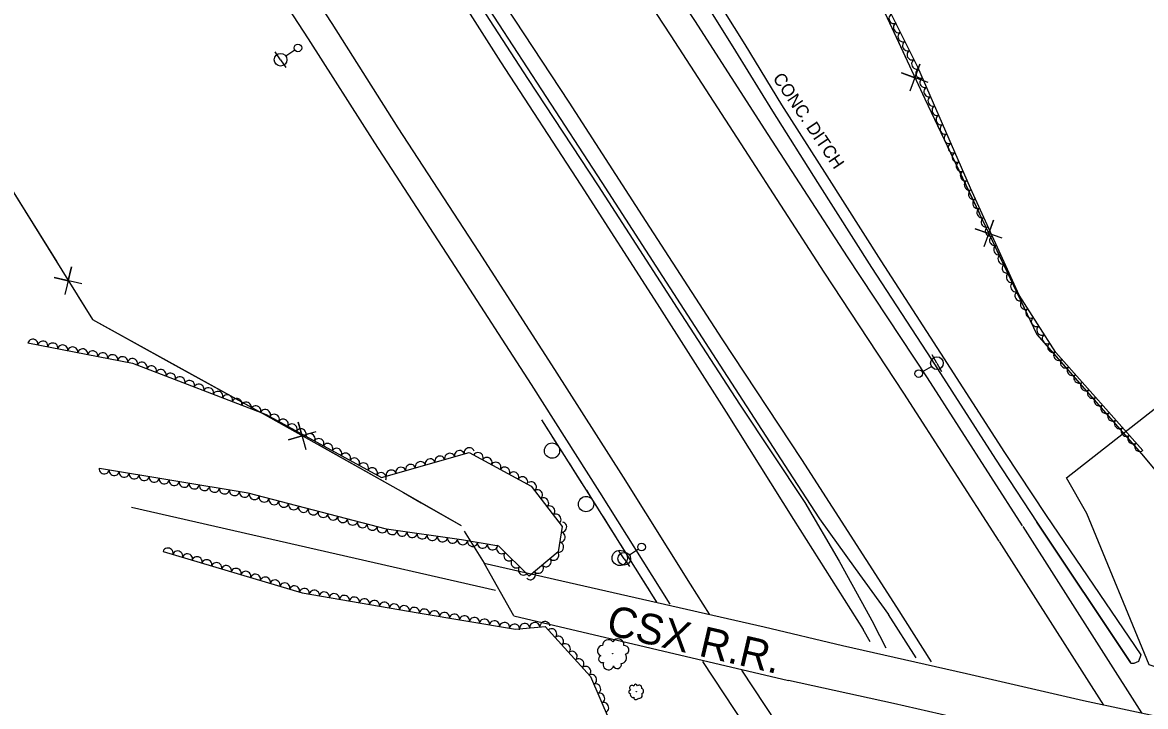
# Model space of a CAD drawing. Extents: x 1746719 to 1766531, y 631721 to 662391.
# Drawn here: x 1758988.5 to 1759430.8, y 642544.3 to 642813.8 of the extents above; entities that cross this region are included whole.
import ezdxf

# ---------------------------------------------------------------- set-up
doc = ezdxf.new("R2010")
doc.units = 0
for name, color, linetype in [('SURVEY - AERIAL SURVEY - Photo Control - Points - Elevations', 7, 'Continuous'), ('SURVEY - AERIAL SURVEY - Photo Control - Points - Locators', 7, 'Continuous'), ('SURVEY - AERIAL SURVEY - Photo Control - Points - Numbers', 7, 'Continuous'), ('SURVEY - AERIAL SURVEY - Photo Control with Text', 7, 'Continuous'), ('SURVEY - CENTERLINE - Existing Roads - Development', 7, 'Continuous'), ('SURVEY - CENTERLINE - Existing Roads Curve Text', 7, 'Continuous'), ('SURVEY - CENTERLINE - Existing Roads Text', 7, 'Continuous'), ('SURVEY - CENTERLINE - Preliminary - Development', 7, 'Continuous'), ('SURVEY - CONTROL - Points - Numbers', 7, 'Continuous')]:
    doc.layers.add(name, color=color, linetype=linetype)

msp = doc.modelspace()

# ---------------------------------------------------------------- linework, layer by layer
at = {"layer": 'SURVEY - AERIAL SURVEY - Photo Control - Points - Elevations'}
for points in [[(1758911.54, 643097.78), (1758989.93, 642977.45), (1759038.48, 642903.58), (1759068.99, 642856.62), (1759101.06, 642807.38), (1759127.09, 642766.38), (1759158.82, 642717.62), (1759188.78, 642671.16), (1759215.73, 642628.82), (1759243.37, 642584.64)], [(1758928.02, 643092.63), (1758999.13, 642983.47), (1759047.68, 642909.6), (1759078.21, 642862.62), (1759110.31, 642813.33), (1759136.34, 642772.33), (1759168.05, 642723.6), (1759198.04, 642677.1), (1759225.03, 642634.69), (1759251.44, 642592.47), (1759258.89, 642580.68)], [(1759001.41, 643067.92), (1759039.3, 643009.76), (1759087.86, 642935.86), (1759118.45, 642888.8), (1759150.69, 642839.29), (1759176.72, 642798.29), (1759208.34, 642749.7), (1759238.46, 642702.99), (1759265.63, 642660.31), (1759292.08, 642618.02), (1759319.51, 642574.62)], [(1759021.72, 643061.55), (1759051.04, 643016.68), (1759080.55, 642971.41), (1759107.16, 642930.21), (1759139.57, 642880.23), (1759171.78, 642830.99), (1759203.62, 642782.41), (1759232.48, 642737.67), (1759263.95, 642689.2), (1759295.27, 642641.6), (1759332.64, 642583.53)], [(1759092.74, 643040.6), (1759120.81, 642997.54), (1759147.46, 642956.29), (1759179.8, 642906.42), (1759211.94, 642857.29), (1759243.86, 642808.57), (1759272.78, 642763.75), (1759304.12, 642715.46), (1759335.5, 642667.78), (1759373, 642609.52)], [(1759109.35, 643035.26), (1759130.04, 643003.53), (1759156.69, 642962.27), (1759189.01, 642912.43), (1759221.14, 642863.31), (1759253.09, 642814.57), (1759282.01, 642769.72), (1759313.33, 642721.48), (1759344.72, 642673.78), (1759382.25, 642615.47)], [(1759031.4, 642622.84), (1759104.48, 642606.17), (1759174.76, 642590.12)], [(1759382.41, 642615.22), (1759429.14, 642541.83)], [(1759373.13, 642609.31), (1759414.16, 642544.88)], [(1759332.64, 642583.53), (1759346.41, 642561.92)], [(1759322.37, 642569.75), (1759319.51, 642574.62)], [(1759256.28, 642562.06), (1759331.34, 642448.21), (1759372.09, 642386.38), (1759428.32, 642299.79), (1759481.08, 642217.88), (1759538.71, 642129.24), (1759603.54, 642028.16), (1759659.74, 641942.25), (1759711.51, 641861.77), (1759776.52, 641763.39), (1759827.75, 641682.76), (1759880.28, 641600.83), (1759924.14, 641534.16), (1759977.94, 641451.1), (1760016.39, 641391.3), (1760062.96, 641319.36), (1760103.56, 641256.45), (1760143.11, 641194.73), (1760191.91, 641118.87), (1760244.47, 641040.54), (1760278.02, 640988.87), (1760344.17, 640886.4)], [(1759271.68, 642558.69), (1759340.52, 642454.26), (1759381.29, 642392.41), (1759437.55, 642305.76), (1759490.31, 642223.86), (1759547.95, 642135.2), (1759612.77, 642034.14), (1759668.97, 641948.23), (1759720.72, 641867.78), (1759785.75, 641769.38), (1759837.02, 641688.68), (1759889.51, 641606.82), (1759933.35, 641540.17), (1759987.18, 641457.06), (1760025.63, 641397.26), (1760072.2, 641325.33), (1760112.81, 641262.4), (1760152.37, 641200.67), (1760201.11, 641124.91), (1760253.65, 641046.61), (1760287.26, 640994.85), (1760353.41, 640892.37)]]:
    msp.add_lwpolyline(points, dxfattribs=at)
at = {"layer": 'SURVEY - AERIAL SURVEY - Photo Control - Points - Locators'}
msp.add_lwpolyline([(1759470.07, 642689.62), (1759587.17, 642511.63), (1759472.97, 642543.97), (1759453.79, 642553.41), (1759432.21, 642560.75), (1759407.67, 642620.4), (1759399.65, 642634.35), (1759470.07, 642689.62)], dxfattribs=at)
at = {"layer": 'SURVEY - AERIAL SURVEY - Photo Control - Points - Numbers'}
for points in [[(1759007.19, 643064.96), (1759025.66, 643040.03), (1759044.99, 643011.2), (1759080.91, 642956.61), (1759112.63, 642907.86), (1759149.44, 642850.31), (1759187.39, 642791.73), (1759215.17, 642749.46), (1759246.32, 642701.23), (1759270.84, 642663.44), (1759296.65, 642624.73), (1759310.14, 642601.55), (1759323.65, 642577.03)], [(1759016.86, 643061.11), (1759027.02, 643042.95), (1759041.14, 643020.93), (1759060.14, 642992.04), (1759080.88, 642959.71), (1759101.74, 642927.76), (1759125.98, 642890.82), (1759149.43, 642854.16), (1759170.35, 642821.89), (1759192.85, 642787.19), (1759216.64, 642750.69), (1759240.52, 642713.73), (1759263.06, 642678.75), (1759290.15, 642637.06), (1759302.4, 642618.23), (1759316.38, 642598.71), (1759329.6, 642580.54)], [(1759192.88, 642657.26), (1759212.35, 642626.68), (1759238.17, 642585.4)], [(1759192.88, 642657.26), (1759195.41, 642653.3)], [(1759197.13, 642650.6), (1759202.07, 642642.84)], [(1759203.79, 642640.14), (1759206.31, 642636.17)], [(1759206.31, 642636.17), (1759208.83, 642632.21)], [(1759210.55, 642629.51), (1759212.35, 642626.69), (1759215.45, 642621.72)], [(1759217.15, 642619.01), (1759219.64, 642615.02)], [(1759219.64, 642615.02), (1759222.13, 642611.04)], [(1759223.83, 642608.33), (1759228.71, 642600.53)], [(1759230.41, 642597.81), (1759232.9, 642593.83)], [(1759232.9, 642593.83), (1759235.39, 642589.84)], [(1759237.09, 642587.13), (1759238.17, 642585.4)], [(1759340.49, 642563.5), (1759329.6, 642580.54)], [(1759328.62, 642567.26), (1759323.65, 642577.03)]]:
    msp.add_lwpolyline(points, dxfattribs=at)
for centre, start, end in [((1759197.04, 642645.14), 145.7462, 145.7322), ((1759210.45, 642624.07), 145.296, 145.2821), ((1759223.7, 642602.87), 145.296, 145.2821)]:
    msp.add_arc(centre, 3, start, end, dxfattribs=at)
at = {"layer": 'SURVEY - AERIAL SURVEY - Photo Control with Text'}
for points in [[(1759429.72, 642645.24), (1759395.51, 642683.74), (1759381.02, 642706.41), (1759361.81, 642748.55), (1759341.14, 642796.23), (1759314.98, 642848.6), (1759293.78, 642896.97), (1759283.92, 642923.22), (1759269.67, 642947.31), (1759230.71, 642972.18), (1759190.33, 643002.56), (1759177.19, 643011.19), (1759211.36, 643001.58), (1759260.17, 642984.88), (1759286.57, 642975.65)], [(1758990.64, 642687.53), (1759031.76, 642679.52), (1759084.5, 642659.31), (1759129.86, 642634.54), (1759164.44, 642644.39), (1759188.86, 642631.07), (1759200.97, 642615.19), (1759199.46, 642605.24), (1759188.07, 642595.73), (1759176.1, 642607.46), (1759161.44, 642610.01), (1759131.81, 642614.22), (1759077.38, 642628.38), (1759018.78, 642638.15)], [(1759043.87, 642605.43), (1759098.68, 642589.08), (1759144.36, 642581.25), (1759182.61, 642574.85), (1759194.37, 642575.92), (1759212.25, 642556.15), (1759226.49, 642522.98), (1759230.04, 642513.8)]]:
    msp.add_lwpolyline(points, dxfattribs=at)
for centre, radius in [((1759220.95, 642565.18), 0.0724), ((1759230.24, 642550.17), 0.0348)]:
    msp.add_circle(centre, radius, dxfattribs=at)
for centre, radius, start, end in [((1759223, 642568.63), 2.35, 352.3553, 148.1938), ((1759216.96, 642566.28), 2.07, 92.4067, 249.1956), ((1759219.23, 642568.31), 2.36, 41.4595, 178.9837), ((1759225.55, 642566.6), 1.73, 282.6082, 97.6085), ((1759216.81, 642563.04), 1.42, 114.5229, 293.2685), ((1759224.2, 642563.5), 2.23, 272.4493, 39.2949), ((1759219.24, 642560.84), 2.07, 154.5436, 347.9633), ((1759222.77, 642560.88), 1.58, 197.1622, 14.4814), ((1759229.97, 642552.4), 0.685, 4.1746, 182.9203), ((1759228, 642550.07), 0.758, 86.814, 264.1331), ((1759228.57, 642551.67), 0.995, 44.1953, 237.615), ((1759228.94, 642548.99), 1.07, 162.101, 288.9467), ((1759231.4, 642551.79), 0.997, 342.0585, 138.8474), ((1759231.45, 642548.67), 1.13, 242.007, 37.8455), ((1759231.94, 642550.43), 1.14, 291.1112, 68.6354), ((1759230.11, 642547.86), 0.833, 172.2599, 347.2602)]:
    msp.add_arc(centre, radius, start, end, dxfattribs=at)
for centre, major_axis in [((1759331.62, 642815.3), (-0.89, 1.79)), ((1759333.4, 642811.72), (-0.89, 1.79)), ((1759335.19, 642808.14), (-0.89, 1.79)), ((1759336.98, 642804.56), (-0.89, 1.79)), ((1759338.77, 642800.98), (-0.89, 1.79)), ((1759340.55, 642797.4), (-0.89, 1.79)), ((1759342.21, 642793.76), (-0.8, 1.83)), ((1759343.8, 642790.09), (-0.8, 1.83)), ((1759345.39, 642786.42), (-0.8, 1.83)), ((1759346.98, 642782.75), (-0.8, 1.83)), ((1759348.57, 642779.08), (-0.8, 1.83)), ((1759350.16, 642775.42), (-0.8, 1.83)), ((1759351.75, 642771.75), (-0.8, 1.83)), ((1759353.34, 642768.08), (-0.8, 1.83)), ((1759354.94, 642764.41), (-0.8, 1.83)), ((1759356.53, 642760.74), (-0.8, 1.83)), ((1759358.12, 642757.07), (-0.8, 1.83)), ((1759359.71, 642753.4), (-0.8, 1.83)), ((1759361.3, 642749.73), (-0.8, 1.83)), ((1759362.94, 642746.08), (-0.83, 1.82)), ((1759364.6, 642742.44), (-0.83, 1.82)), ((1759366.26, 642738.8), (-0.83, 1.82)), ((1759367.92, 642735.16), (-0.83, 1.82)), ((1759369.58, 642731.52), (-0.83, 1.82)), ((1759371.23, 642727.88), (-0.83, 1.82)), ((1759372.89, 642724.24), (-0.83, 1.82)), ((1759374.55, 642720.6), (-0.83, 1.82)), ((1759376.21, 642716.96), (-0.83, 1.82)), ((1759377.87, 642713.32), (-0.83, 1.82)), ((1759379.53, 642709.68), (-0.83, 1.82)), ((1759381.24, 642706.07), (-1.08, 1.69)), ((1759383.4, 642702.7), (-1.08, 1.69)), ((1759385.55, 642699.33), (-1.08, 1.69)), ((1759387.7, 642695.96), (-1.08, 1.69)), ((1759389.86, 642692.59), (-1.08, 1.69)), ((1759392.01, 642689.22), (-1.08, 1.69)), ((1758992.6, 642687.15), (1.96, -0.38)), ((1758996.53, 642686.39), (1.96, -0.38)), ((1759000.45, 642685.62), (1.96, -0.38)), ((1759004.38, 642684.86), (1.96, -0.38)), ((1759008.3, 642684.09), (1.96, -0.38)), ((1759394.16, 642685.84), (-1.08, 1.69)), ((1759012.23, 642683.33), (1.96, -0.38)), ((1759016.16, 642682.56), (1.96, -0.38)), ((1759020.08, 642681.8), (1.96, -0.38)), ((1759024.01, 642681.03), (1.96, -0.38)), ((1759027.93, 642680.26), (1.96, -0.38)), ((1759031.86, 642679.48), (1.87, -0.72)), ((1759396.51, 642682.62), (-1.33, 1.49)), ((1759035.59, 642678.05), (1.87, -0.72)), ((1759039.33, 642676.62), (1.87, -0.72)), ((1759043.06, 642675.19), (1.87, -0.72)), ((1759399.17, 642679.63), (-1.33, 1.49)), ((1759401.82, 642676.64), (-1.33, 1.49)), ((1759046.8, 642673.76), (1.87, -0.72)), ((1759050.53, 642672.33), (1.87, -0.72)), ((1759054.27, 642670.89), (1.87, -0.72)), ((1759404.48, 642673.65), (-1.33, 1.49)), ((1759058, 642669.46), (1.87, -0.72)), ((1759061.74, 642668.03), (1.87, -0.72)), ((1759065.47, 642666.6), (1.87, -0.72)), ((1759407.14, 642670.66), (-1.33, 1.49)), ((1759409.79, 642667.67), (-1.33, 1.49)), ((1759069.21, 642665.17), (1.87, -0.72)), ((1759072.94, 642663.74), (1.87, -0.72)), ((1759076.68, 642662.31), (1.87, -0.72)), ((1759412.45, 642664.68), (-1.33, 1.49)), ((1759080.41, 642660.88), (1.87, -0.72)), ((1759084.15, 642659.44), (1.87, -0.72)), ((1759087.68, 642657.57), (1.76, -0.96)), ((1759415.11, 642661.69), (-1.33, 1.49)), ((1759417.77, 642658.7), (-1.33, 1.49)), ((1759091.19, 642655.66), (1.76, -0.96)), ((1759094.7, 642653.74), (1.76, -0.96)), ((1759420.42, 642655.71), (-1.33, 1.49)), ((1759098.21, 642651.82), (1.76, -0.96)), ((1759101.72, 642649.9), (1.76, -0.96)), ((1759423.08, 642652.72), (-1.33, 1.49)), ((1759425.74, 642649.73), (-1.33, 1.49)), ((1759105.23, 642647.99), (1.76, -0.96)), ((1759108.74, 642646.07), (1.76, -0.96)), ((1759112.25, 642644.15), (1.76, -0.96)), ((1759164.42, 642644.38), (1.92, 0.55)), ((1759428.4, 642646.74), (-1.33, 1.49)), ((1759115.76, 642642.23), (1.76, -0.96)), ((1759119.27, 642640.32), (1.76, -0.96)), ((1759149.03, 642640), (1.92, 0.55)), ((1759152.88, 642641.09), (1.92, 0.55)), ((1759156.73, 642642.19), (1.92, 0.55)), ((1759160.58, 642643.29), (1.92, 0.55)), ((1759167.94, 642642.48), (1.76, -0.96)), ((1759171.45, 642640.56), (1.76, -0.96)), ((1759020.67, 642637.83), (-1.97, 0.33)), ((1759024.62, 642637.18), (-1.97, 0.33)), ((1759122.78, 642638.4), (1.76, -0.96)), ((1759126.29, 642636.48), (1.76, -0.96)), ((1759133.65, 642635.61), (1.92, 0.55)), ((1759137.49, 642636.71), (1.92, 0.55)), ((1759141.34, 642637.81), (1.92, 0.55)), ((1759145.19, 642638.9), (1.92, 0.55)), ((1759174.96, 642638.65), (1.76, -0.96)), ((1759178.47, 642636.73), (1.76, -0.96)), ((1759028.56, 642636.52), (-1.97, 0.33)), ((1759032.51, 642635.86), (-1.97, 0.33)), ((1759036.45, 642635.2), (-1.97, 0.33)), ((1759040.4, 642634.55), (-1.97, 0.33)), ((1759044.34, 642633.89), (-1.97, 0.33)), ((1759048.29, 642633.23), (-1.97, 0.33)), ((1759052.24, 642632.57), (-1.97, 0.33)), ((1759129.8, 642634.56), (1.76, -0.96)), ((1759181.98, 642634.82), (1.76, -0.96)), ((1759185.49, 642632.9), (1.76, -0.96)), ((1759188.96, 642630.93), (1.21, -1.59)), ((1759056.18, 642631.91), (-1.97, 0.33)), ((1759060.13, 642631.26), (-1.97, 0.33)), ((1759064.07, 642630.6), (-1.97, 0.33)), ((1759068.02, 642629.94), (-1.97, 0.33)), ((1759071.96, 642629.28), (-1.97, 0.33)), ((1759075.91, 642628.62), (-1.97, 0.33)), ((1759191.39, 642627.75), (1.21, -1.59)), ((1759079.81, 642627.75), (-1.94, 0.5)), ((1759083.68, 642626.74), (-1.94, 0.5)), ((1759087.55, 642625.73), (-1.94, 0.5)), ((1759091.42, 642624.73), (-1.94, 0.5)), ((1759095.29, 642623.72), (-1.94, 0.5)), ((1759193.81, 642624.57), (1.21, -1.59)), ((1759099.16, 642622.71), (-1.94, 0.5)), ((1759103.03, 642621.71), (-1.94, 0.5)), ((1759106.91, 642620.7), (-1.94, 0.5)), ((1759110.78, 642619.69), (-1.94, 0.5)), ((1759196.24, 642621.39), (1.21, -1.59)), ((1759198.66, 642618.21), (1.21, -1.59)), ((1759114.65, 642618.69), (-1.94, 0.5)), ((1759118.52, 642617.68), (-1.94, 0.5)), ((1759122.39, 642616.67), (-1.94, 0.5)), ((1759126.26, 642615.67), (-1.94, 0.5)), ((1759130.13, 642614.66), (-1.94, 0.5)), ((1759200.94, 642614.99), (-0.3, -1.98)), ((1759134.06, 642613.91), (-1.98, 0.28)), ((1759138.02, 642613.34), (-1.98, 0.28)), ((1759141.98, 642612.78), (-1.98, 0.28)), ((1759145.94, 642612.21), (-1.98, 0.28)), ((1759149.9, 642611.65), (-1.98, 0.28)), ((1759153.86, 642611.09), (-1.98, 0.28)), ((1759157.82, 642610.52), (-1.98, 0.28)), ((1759200.34, 642611.04), (-0.3, -1.98)), ((1759045.79, 642604.86), (1.92, -0.57)), ((1759161.77, 642609.95), (-1.97, 0.34)), ((1759165.72, 642609.27), (-1.97, 0.34)), ((1759169.66, 642608.58), (-1.97, 0.34)), ((1759173.6, 642607.9), (-1.97, 0.34)), ((1759177.14, 642606.44), (-1.43, 1.4)), ((1759199.74, 642607.08), (-0.3, -1.98)), ((1759049.62, 642603.72), (1.92, -0.57)), ((1759053.46, 642602.57), (1.92, -0.57)), ((1759057.29, 642601.43), (1.92, -0.57)), ((1759061.12, 642600.28), (1.92, -0.57)), ((1759180, 642603.64), (-1.43, 1.4)), ((1759182.86, 642600.84), (-1.43, 1.4)), ((1759194.75, 642601.31), (-1.54, -1.28)), ((1759197.82, 642603.87), (-1.54, -1.28)), ((1759064.95, 642599.14), (1.92, -0.57)), ((1759068.79, 642598), (1.92, -0.57)), ((1759072.62, 642596.85), (1.92, -0.57)), ((1759076.45, 642595.71), (1.92, -0.57)), ((1759185.71, 642598.04), (-1.43, 1.4)), ((1759188.61, 642596.18), (-1.54, -1.28)), ((1759191.68, 642598.75), (-1.54, -1.28)), ((1759080.29, 642594.57), (1.92, -0.57)), ((1759084.12, 642593.42), (1.92, -0.57)), ((1759087.95, 642592.28), (1.92, -0.57)), ((1759091.79, 642591.14), (1.92, -0.57)), ((1759095.62, 642589.99), (1.92, -0.57)), ((1759099.47, 642588.94), (1.97, -0.34)), ((1759103.42, 642588.27), (1.97, -0.34)), ((1759107.36, 642587.59), (1.97, -0.34)), ((1759111.3, 642586.92), (1.97, -0.34)), ((1759115.24, 642586.24), (1.97, -0.34)), ((1759119.19, 642585.57), (1.97, -0.34)), ((1759123.13, 642584.89), (1.97, -0.34)), ((1759127.07, 642584.21), (1.97, -0.34)), ((1759131.01, 642583.54), (1.97, -0.34)), ((1759134.96, 642582.86), (1.97, -0.34)), ((1759138.9, 642582.19), (1.97, -0.34)), ((1759142.84, 642581.51), (1.97, -0.34)), ((1759146.79, 642580.85), (1.97, -0.33)), ((1759150.73, 642580.19), (1.97, -0.33)), ((1759154.68, 642579.53), (1.97, -0.33)), ((1759158.62, 642578.87), (1.97, -0.33)), ((1759162.57, 642578.21), (1.97, -0.33)), ((1759166.51, 642577.55), (1.97, -0.33)), ((1759170.46, 642576.89), (1.97, -0.33)), ((1759174.4, 642576.22), (1.97, -0.33)), ((1759178.35, 642575.56), (1.97, -0.33)), ((1759182.29, 642574.9), (1.97, -0.33)), ((1759186.27, 642575.18), (1.99, 0.18)), ((1759190.26, 642575.55), (1.99, 0.18)), ((1759194.24, 642575.91), (1.99, 0.18)), ((1759196.97, 642573.05), (1.34, -1.48)), ((1759199.65, 642570.08), (1.34, -1.48)), ((1759202.33, 642567.12), (1.34, -1.48)), ((1759205.01, 642564.15), (1.34, -1.48)), ((1759207.69, 642561.18), (1.34, -1.48)), ((1759210.38, 642558.21), (1.34, -1.48)), ((1759212.72, 642555.03), (0.79, -1.84)), ((1759214.3, 642551.36), (0.79, -1.84)), ((1759215.88, 642547.68), (0.79, -1.84)), ((1759217.46, 642544), (0.79, -1.84))]:
    msp.add_ellipse(centre, major_axis=major_axis, ratio=0.940188, start_param=0, end_param=3.141593, dxfattribs=at)
at = {"layer": 'SURVEY - CENTERLINE - Existing Roads - Development'}
for p, q in [((1759090.11, 642799.12), (1759088.01, 642802.22)), ((1759095.7, 642802.91), (1759092.18, 642800.52)), ((1759090.11, 642799.12), (1759092.22, 642796.02)), ((1759348.6, 642679.58), (1759346.73, 642682.83)), ((1759342.75, 642676.21), (1759346.43, 642678.33)), ((1759348.6, 642679.58), (1759350.47, 642676.33)), ((1759231.05, 642606.32), (1759227.53, 642603.94)), ((1759225.47, 642602.53), (1759223.36, 642605.64)), ((1759225.47, 642602.53), (1759227.57, 642599.43))]:
    msp.add_line(p, q, dxfattribs=at)
for centre, radius in [((1759096.94, 642803.75), 1.5), ((1759090.11, 642799.12), 2.5), ((1759348.6, 642679.58), 2.5), ((1759341.45, 642675.46), 1.5), ((1759232.29, 642607.16), 1.5), ((1759225.47, 642602.53), 2.5)]:
    msp.add_circle(centre, radius, dxfattribs=at)
at = {"layer": 'SURVEY - CENTERLINE - Existing Roads Curve Text'}
for points in [[(1758838, 643053.96), (1758825.79, 642993.04), (1758887.89, 642897.54), (1758936.2, 642823.69), (1758980.53, 642754.06), (1759016.06, 642696.75), (1759084.09, 642659.25), (1759138.55, 642628.61), (1759161.19, 642615.64)], [(1759175.04, 643012.71), (1759268.8, 642942.78), (1759296.24, 642885.55), (1759318.6, 642838.12), (1759343.92, 642783.7)], [(1759315.24, 642845.24), (1759318.6, 642838.12), (1759336.37, 642799.92)], [(1759345.22, 642790.14), (1759334.64, 642793.93), (1759339.95, 642791.99), (1759341.89, 642797.3), (1759337.97, 642786.76)], [(1759343.16, 642785.32), (1759343.92, 642783.7)], [(1759343.92, 642783.7), (1759387.97, 642690.9), (1759429.21, 642643.93)], [(1759343.92, 642783.7), (1759365.36, 642738.53)], [(1758975.52, 642761.94), (1758980.53, 642754.06), (1759001.96, 642719.5)], [(1759374.29, 642728.82), (1759363.67, 642732.52), (1759369, 642730.62), (1759370.9, 642735.95), (1759367.06, 642725.39)], [(1759372.27, 642723.98), (1759387.97, 642690.9), (1759394.43, 642683.55)], [(1759011.91, 642710.84), (1759000.95, 642713.34), (1759006.45, 642712.05), (1759007.75, 642717.56), (1759005.11, 642706.63)], [(1759010.44, 642705.81), (1759016.06, 642696.75), (1759047.35, 642679.5)], [(1759394.43, 642683.55), (1759427.41, 642645.97)], [(1759047.35, 642679.5), (1759084.09, 642659.25), (1759091.11, 642655.31)], [(1759104, 642652.53), (1759093.2, 642649.43), (1759098.64, 642650.95), (1759097.12, 642656.4), (1759100.08, 642645.56)], [(1759105.14, 642647.41), (1759138.55, 642628.61), (1759145.55, 642624.6)], [(1759429.21, 642643.93), (1759453.12, 642615.23), (1759469.32, 642538.74)], [(1759429.21, 642643.93), (1759453.12, 642615.23), (1759455.74, 642602.86)], [(1759145.55, 642624.6), (1759161.19, 642615.64)]]:
    msp.add_lwpolyline(points, dxfattribs=at)
at = {"layer": 'SURVEY - CENTERLINE - Existing Roads Text'}
for p, q in [((1759162.48, 642613.4), (1759170.31, 642600.86)), ((1759170.31, 642600.86), (1759280.59, 642575.74)), ((1759182, 642580.02), (1759170.31, 642600.86)), ((1759182, 642580.02), (1759290.23, 642554.62)), ((1759280.59, 642575.74), (1759311.47, 642568.36)), ((1759311.47, 642568.36), (1759360.32, 642557.38)), ((1759331.54, 642545.57), (1759290.23, 642554.62)), ((1759360.32, 642557.38), (1759406.32, 642546.7)), ((1759377.42, 642534.96), (1759331.54, 642545.57)), ((1759406.32, 642546.7), (1759472.78, 642532.52))]:
    msp.add_line(p, q, dxfattribs=at)
for points in [[(1759167.4, 642974.81), (1759187.04, 642938.4), (1759195.51, 642923.17), (1759214.35, 642891.12), (1759231.73, 642863.2), (1759253.15, 642828.44), (1759269.31, 642802.53), (1759283.82, 642778.84), (1759301.57, 642750.81), (1759322.88, 642717.31), (1759346.45, 642681.03), (1759371.63, 642641.82), (1759387.95, 642616.99)], [(1759171.03, 642977.35), (1759190.67, 642940.94), (1759199.14, 642925.71), (1759217.98, 642893.66), (1759235.36, 642865.74), (1759256.78, 642830.98), (1759272.94, 642805.07), (1759287.45, 642781.38), (1759305.2, 642753.34), (1759326.51, 642719.84), (1759350.08, 642683.57), (1759375.26, 642644.36), (1759391.59, 642619.53)], [(1759391.59, 642619.53), (1759428.92, 642564.68), (1759428.04, 642562.12), (1759426.23, 642561.25), (1759425.04, 642561.33), (1759424.85, 642561.65)], [(1759387.95, 642616.99), (1759424.85, 642561.65), (1759387.95, 642616.99)]]:
    msp.add_lwpolyline(points, dxfattribs=at)

# ---------------------------------------------------------------- texts
at = {"layer": 'SURVEY - CENTERLINE - Preliminary - Development'}
msp.add_text('CONC. DITCH', height=5, rotation=304.1643, dxfattribs=at).set_placement((1759283.76, 642791.85))
at = {"layer": 'SURVEY - CONTROL - Points - Numbers'}
msp.add_text('CSX R.R.', height=12, rotation=346.9757, dxfattribs=at).set_placement((1759217.9, 642572.83))

doc.saveas('drawing.dxf')
